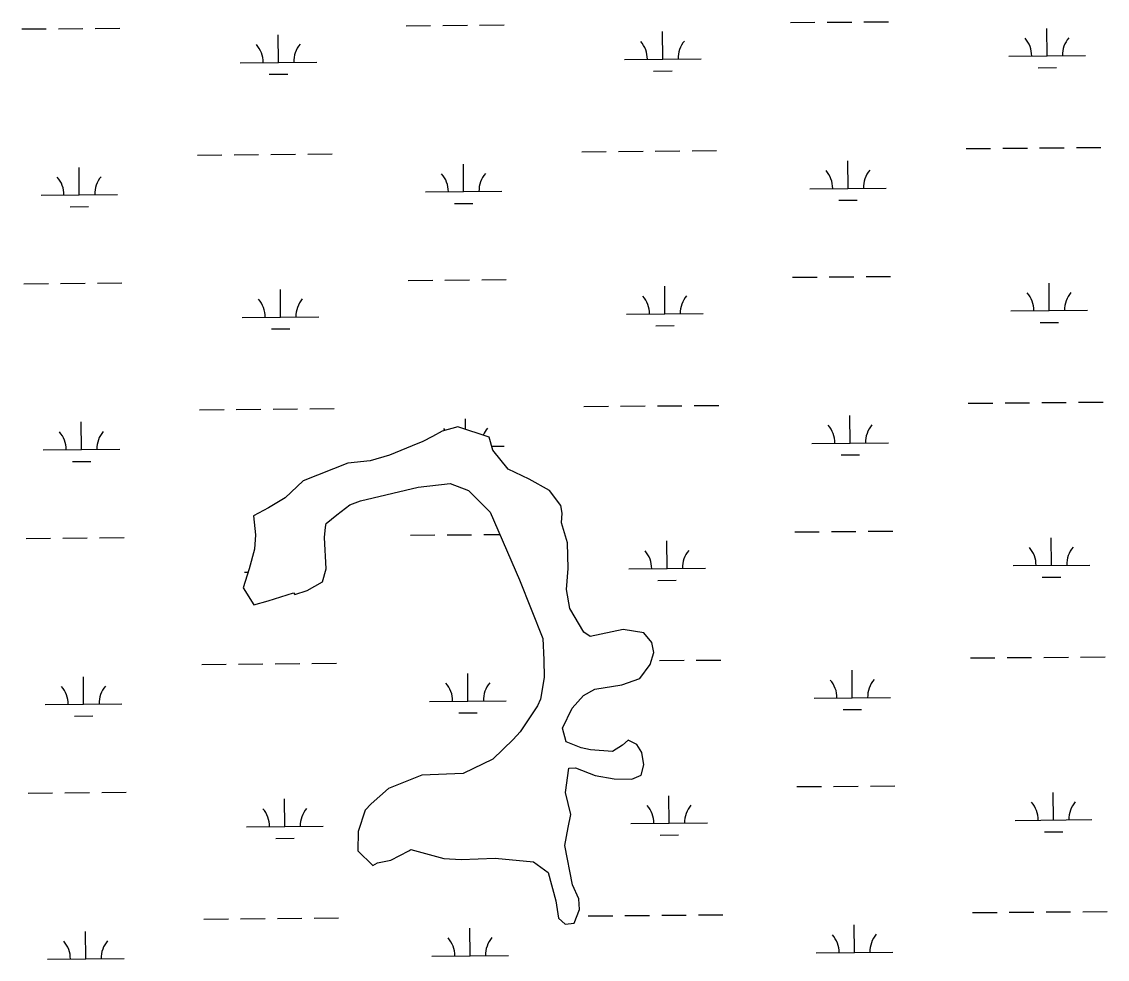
# Model space of a CAD drawing. Extents: x 3568792 to 3606828, y 529143 to 554785.
# Drawn here: x 3589446 to 3590864, y 547283 to 548507 of the extents above; entities that cross this region are included whole.
import ezdxf

# ---------------------------------------------------------------- set-up
doc = ezdxf.new("R2010")
doc.units = 0
doc.layers.add('V-TOPO-SHOR', color=7, linetype='Continuous')
doc.layers.add('V-WETL-SWMP', color=7, linetype='Continuous')

msp = doc.modelspace()

# ---------------------------------------------------------------- linework, layer by layer
at = {"layer": 'V-TOPO-SHOR'}
for p, q in [((3589995.1, 547972.6), (3589982.3, 547965.6)), ((3590015.8, 547978.1), (3589995.1, 547972.6)), ((3590056.5, 547964.7), (3590015.8, 547978.1)), ((3589969.7, 547959.2), (3589956.1, 547953.4)), ((3589982.3, 547965.6), (3589969.7, 547959.2)), ((3590061.5, 547947.8), (3590056.5, 547964.7)), ((3589926.3, 547941.1), (3589901.3, 547933.8)), ((3589956.1, 547953.4), (3589926.3, 547941.1)), ((3590081.1, 547922.9), (3590061.5, 547947.8)), ((3589871.9, 547930.5), (3589813.8, 547907.6)), ((3589901.3, 547933.8), (3589871.9, 547930.5)), ((3590108.7, 547909.9), (3590081.1, 547922.9)), ((3589813.8, 547907.6), (3589789.9, 547885.3)), ((3589888.3, 547881.4), (3589963.7, 547899.2)), ((3589963.7, 547899.2), (3590005.4, 547904)), ((3590005.4, 547904), (3590029.7, 547895.1)), ((3590135.2, 547895.2), (3590108.7, 547909.9)), ((3589789.9, 547885.3), (3589768.3, 547872.2)), ((3590029.7, 547895.1), (3590058, 547866.8)), ((3590150.2, 547875.5), (3590135.2, 547895.2)), ((3589768.3, 547872.2), (3589748.9, 547861.8)), ((3589857.7, 547863.2), (3589874.6, 547876.4)), ((3589874.6, 547876.4), (3589888.3, 547881.4)), ((3590151.8, 547865.4), (3590150.2, 547875.5)), ((3589748.9, 547861.8), (3589751.4, 547837)), ((3589843.7, 547851.7), (3589857.7, 547863.2)), ((3590058, 547866.8), (3590096.1, 547778.4)), ((3590150.9, 547852.7), (3590151.8, 547865.4)), ((3589841.4, 547833.5), (3589842.6, 547847)), ((3589842.6, 547847), (3589843.7, 547851.7)), ((3590158.8, 547826.5), (3590150.9, 547852.7)), ((3589751.4, 547837), (3589749.9, 547818.3)), ((3589843.7, 547792.9), (3589841.4, 547833.5)), ((3589749.9, 547818.3), (3589742.9, 547792.5)), ((3590159.8, 547793.3), (3590158.8, 547826.5)), ((3589742.9, 547792.5), (3589735.3, 547768.1)), ((3589838.9, 547775.9), (3589843.7, 547792.9)), ((3590157.4, 547765.6), (3590159.8, 547793.3)), ((3589819, 547764.6), (3589838.9, 547775.9)), ((3590096.1, 547778.4), (3590126.4, 547701.5)), ((3589735.3, 547768.1), (3589749.2, 547745.7)), ((3589767.8, 547751), (3589801, 547761.3)), ((3589801, 547761.3), (3589802.9, 547759.3)), ((3589802.9, 547759.3), (3589819, 547764.6)), ((3590161.8, 547740.9), (3590157.4, 547765.6)), ((3589749.2, 547745.7), (3589767.8, 547751)), ((3590180, 547710.2), (3590161.8, 547740.9)), ((3590126.4, 547701.5), (3590128, 547674)), ((3590188.6, 547704.5), (3590180, 547710.2)), ((3590231.4, 547713.6), (3590188.6, 547704.5)), ((3590258.3, 547709), (3590231.4, 547713.6)), ((3590268.8, 547696.7), (3590258.3, 547709)), ((3590271.6, 547683.3), (3590268.8, 547696.7)), ((3590128, 547674), (3590128.4, 547650.9)), ((3590266.9, 547667.6), (3590271.6, 547683.3)), ((3590253.1, 547649.5), (3590266.9, 547667.6)), ((3590128.4, 547650.9), (3590123.5, 547622.4)), ((3590229.9, 547641), (3590253.1, 547649.5)), ((3590179.5, 547627.1), (3590194.5, 547635.4)), ((3590194.5, 547635.4), (3590229.9, 547641)), ((3590123.5, 547622.4), (3590119.6, 547613.8)), ((3590164.7, 547610.9), (3590179.5, 547627.1)), ((3590119.6, 547613.8), (3590097, 547579.7)), ((3590152.2, 547584.6), (3590164.7, 547610.9)), ((3590097, 547579.7), (3590087.9, 547569.7)), ((3590157.2, 547566.9), (3590152.2, 547584.6)), ((3590087.9, 547569.7), (3590061.1, 547544.2)), ((3590176.7, 547558.9), (3590157.2, 547566.9)), ((3590188.7, 547556.3), (3590176.7, 547558.9)), ((3590230.6, 547562.5), (3590217.7, 547554.2)), ((3590238.2, 547568.9), (3590230.6, 547562.5)), ((3590249.3, 547563.4), (3590238.2, 547568.9)), ((3590255.8, 547553), (3590249.3, 547563.4)), ((3590061.1, 547544.2), (3590022.6, 547525.2)), ((3590217.7, 547554.2), (3590188.7, 547556.3)), ((3590258.3, 547536.9), (3590255.8, 547553)), ((3590156.1, 547500.6), (3590160.7, 547532.4)), ((3590160.7, 547532.4), (3590169.4, 547532.6)), ((3590169.4, 547532.6), (3590195.1, 547522.6)), ((3590255.2, 547523.4), (3590258.3, 547536.9)), ((3589968.7, 547523.3), (3589925.1, 547506)), ((3590022.6, 547525.2), (3589968.7, 547523.3)), ((3590195.1, 547522.6), (3590219.8, 547518.5)), ((3590219.8, 547518.5), (3590242.7, 547517.8)), ((3590242.7, 547517.8), (3590255.2, 547523.4)), ((3589925.1, 547506), (3589902.6, 547485.8)), ((3590163.2, 547472), (3590156.1, 547500.6)), ((3589894.7, 547477.7), (3589885.4, 547449.5)), ((3589902.6, 547485.8), (3589894.7, 547477.7)), ((3590159.5, 547454.7), (3590163.2, 547472)), ((3589885.4, 547449.5), (3589885.2, 547424.5)), ((3590155.2, 547431.3), (3590159.5, 547454.7)), ((3590165.3, 547380.1), (3590155.2, 547431.3)), ((3589885.2, 547424.5), (3589904.6, 547405.3)), ((3589928.3, 547412.2), (3589951.5, 547424.5)), ((3589951.5, 547424.5), (3589954, 547426.1)), ((3589954, 547426.1), (3589997.1, 547414.3)), ((3589904.6, 547405.3), (3589910.6, 547408.5)), ((3589910.6, 547408.5), (3589928.3, 547412.2)), ((3589997.1, 547414.3), (3590019.9, 547413.2)), ((3590019.9, 547413.2), (3590064.5, 547414.7)), ((3590064.5, 547414.7), (3590114.5, 547410.2)), ((3590114.5, 547410.2), (3590133.7, 547395.9)), ((3590133.7, 547395.9), (3590143.4, 547358.9)), ((3590173.8, 547361.6), (3590165.3, 547380.1)), ((3590174.3, 547347.7), (3590173.8, 547361.6)), ((3590143.4, 547358.9), (3590147, 547336.5)), ((3590167.6, 547329.8), (3590174.3, 547347.7)), ((3590147, 547336.5), (3590155.6, 547328.8)), ((3590155.6, 547328.8), (3590167.6, 547329.8))]:
    msp.add_line(p, q, dxfattribs=at)
at = {"layer": 'V-WETL-SWMP'}
for p, q in [((3589446.1, 548497.8), (3589478.1, 548498)), ((3589494.1, 548498.2), (3589526.1, 548498.4)), ((3589542.1, 548498.6), (3589574.1, 548498.8)), ((3589948, 548502), (3589980, 548502.3)), ((3589996, 548502.4), (3590028, 548502.7)), ((3590044, 548502.8), (3590076, 548503.1)), ((3590283.2, 548458.4), (3590282.9, 548494.4)), ((3590449.9, 548506.2), (3590481.9, 548506.5)), ((3590497.9, 548506.6), (3590529.9, 548506.9)), ((3590545.9, 548507), (3590577.9, 548507.3)), ((3590785.1, 548462.6), (3590784.8, 548498.6)), ((3589781.3, 548454.2), (3589781, 548490.2)), ((3589731.3, 548453.7), (3589831.3, 548454.6)), ((3590233.2, 548458), (3590333.2, 548458.8)), ((3590735.1, 548462.2), (3590835.1, 548463)), ((3589769.4, 548438.6), (3589793.4, 548438.8)), ((3590271.3, 548442.9), (3590295.3, 548443.1)), ((3590773.2, 548447.1), (3590797.2, 548447.3)), ((3590225.4, 548337.8), (3590257.4, 548338.1)), ((3590273.4, 548338.2), (3590305.4, 548338.5)), ((3590321.4, 548338.6), (3590353.4, 548338.9)), ((3590679.3, 548341.7), (3590711.3, 548341.9)), ((3590727.3, 548342.1), (3590759.3, 548342.3)), ((3590775.3, 548342.5), (3590807.3, 548342.7)), ((3590823.3, 548342.9), (3590855.3, 548343.1)), ((3589675.5, 548333.2), (3589707.5, 548333.5)), ((3589723.5, 548333.6), (3589755.5, 548333.9)), ((3589771.5, 548334), (3589803.5, 548334.3)), ((3589819.5, 548334.4), (3589851.5, 548334.7)), ((3590177.4, 548337.4), (3590209.4, 548337.7)), ((3590525.1, 548289.6), (3590524.8, 548325.6)), ((3589521.3, 548281.1), (3589521, 548317.1)), ((3590023.2, 548285.4), (3590022.9, 548321.4)), ((3589471.3, 548280.7), (3589571.3, 548281.6)), ((3589973.2, 548285), (3590073.2, 548285.8)), ((3590475.1, 548289.2), (3590575.1, 548290)), ((3590011.3, 548269.8), (3590035.3, 548270)), ((3590513.2, 548274.1), (3590537.2, 548274.3)), ((3589509.4, 548265.6), (3589533.4, 548265.8)), ((3589950.8, 548169.3), (3589982.8, 548169.6)), ((3589998.8, 548169.7), (3590030.8, 548170)), ((3590046.8, 548170.1), (3590078.8, 548170.4)), ((3590452.7, 548173.6), (3590484.7, 548173.8)), ((3590500.7, 548174), (3590532.7, 548174.2)), ((3590548.7, 548174.4), (3590580.7, 548174.6)), ((3589448.9, 548165.1), (3589480.9, 548165.4)), ((3589496.9, 548165.5), (3589528.9, 548165.8)), ((3589544.9, 548165.9), (3589576.9, 548166.2)), ((3589784.1, 548121.5), (3589783.8, 548157.5)), ((3590286, 548125.7), (3590285.7, 548161.7)), ((3590787.9, 548130), (3590787.6, 548166)), ((3590236, 548125.3), (3590336, 548126.1)), ((3590737.9, 548129.5), (3590837.9, 548130.4)), ((3589734.1, 548121.1), (3589834.1, 548121.9)), ((3590776, 548114.4), (3590800, 548114.6)), ((3589772.2, 548106), (3589796.2, 548106.2)), ((3590274.1, 548110.2), (3590298.1, 548110.4)), ((3589678.3, 548000.5), (3589710.3, 548000.8)), ((3589726.3, 548000.9), (3589758.3, 548001.2)), ((3589774.3, 548001.3), (3589806.3, 548001.6)), ((3589822.3, 548001.7), (3589854.3, 548002)), ((3590180.2, 548004.8), (3590212.2, 548005)), ((3590228.2, 548005.2), (3590260.2, 548005.4)), ((3590276.2, 548005.6), (3590308.2, 548005.8)), ((3590324.2, 548006), (3590356.2, 548006.2)), ((3590682.1, 548009), (3590714.1, 548009.3)), ((3590730.1, 548009.4), (3590762.1, 548009.7)), ((3590778.1, 548009.8), (3590810.1, 548010.1)), ((3590826.1, 548010.2), (3590858.1, 548010.5)), ((3589524.1, 547948.5), (3589523.8, 547984.5)), ((3590025.8, 547974.8), (3590025.7, 547988.7)), ((3590527.9, 547956.9), (3590527.6, 547992.9)), ((3589995.1, 547972.6), (3589982.3, 547965.6)), ((3590015.8, 547978.1), (3589995.1, 547972.6)), ((3590056.5, 547964.7), (3590015.8, 547978.1)), ((3589969.7, 547959.2), (3589956.1, 547953.4)), ((3589982.3, 547965.6), (3589969.7, 547959.2)), ((3590061.5, 547947.8), (3590056.5, 547964.7)), ((3590477.9, 547956.5), (3590577.9, 547957.4)), ((3589474.1, 547948.1), (3589574.1, 547948.9)), ((3589926.3, 547941.1), (3589901.3, 547933.8)), ((3589956.1, 547953.4), (3589926.3, 547941.1)), ((3590059.9, 547953), (3590076, 547953.1)), ((3590081.1, 547922.9), (3590061.5, 547947.8)), ((3590516, 547941.4), (3590540, 547941.6)), ((3589512.3, 547932.9), (3589536.3, 547933.1)), ((3589871.9, 547930.5), (3589813.8, 547907.6)), ((3589901.3, 547933.8), (3589871.9, 547930.5)), ((3590108.7, 547909.9), (3590081.1, 547922.9)), ((3589813.8, 547907.6), (3589789.9, 547885.3)), ((3589888.3, 547881.4), (3589963.7, 547899.2)), ((3589963.7, 547899.2), (3590005.4, 547904)), ((3590005.4, 547904), (3590029.7, 547895.1)), ((3590135.2, 547895.2), (3590108.7, 547909.9)), ((3589789.9, 547885.3), (3589768.3, 547872.2)), ((3590029.7, 547895.1), (3590058, 547866.8)), ((3590150.2, 547875.5), (3590135.2, 547895.2)), ((3589768.3, 547872.2), (3589748.9, 547861.8)), ((3589857.7, 547863.2), (3589874.6, 547876.4)), ((3589874.6, 547876.4), (3589888.3, 547881.4)), ((3590151.8, 547865.4), (3590150.2, 547875.5)), ((3589748.9, 547861.8), (3589751.4, 547837)), ((3589843.7, 547851.7), (3589857.7, 547863.2)), ((3590058, 547866.8), (3590096.1, 547778.4)), ((3590150.9, 547852.7), (3590151.8, 547865.4)), ((3589841.4, 547833.5), (3589842.6, 547847)), ((3589842.6, 547847), (3589843.7, 547851.7)), ((3590158.8, 547826.5), (3590150.9, 547852.7)), ((3590551.5, 547841.7), (3590583.5, 547842)), ((3589451.7, 547832.4), (3589483.7, 547832.7)), ((3589499.7, 547832.8), (3589531.7, 547833.1)), ((3589547.7, 547833.2), (3589579.7, 547833.5)), ((3589751.4, 547837), (3589749.9, 547818.3)), ((3589843.7, 547792.9), (3589841.4, 547833.5)), ((3589953.6, 547836.7), (3589985.6, 547836.9)), ((3590001.6, 547837.1), (3590033.6, 547837.3)), ((3590049.6, 547837.5), (3590070.6, 547837.7)), ((3590288.8, 547793.1), (3590288.5, 547829.1)), ((3590455.5, 547840.9), (3590487.5, 547841.2)), ((3590503.5, 547841.3), (3590535.5, 547841.6)), ((3590790.7, 547797.3), (3590790.4, 547833.3)), ((3589749.9, 547818.3), (3589742.9, 547792.5)), ((3590159.8, 547793.3), (3590158.8, 547826.5)), ((3589742.9, 547792.5), (3589735.3, 547768.1)), ((3589736.9, 547788.4), (3589741.6, 547788.4)), ((3589838.9, 547775.9), (3589843.7, 547792.9)), ((3590157.4, 547765.6), (3590159.8, 547793.3)), ((3590238.8, 547792.6), (3590338.8, 547793.5)), ((3590740.7, 547796.9), (3590840.7, 547797.7)), ((3589819, 547764.6), (3589838.9, 547775.9)), ((3590096.1, 547778.4), (3590126.4, 547701.5)), ((3590276.9, 547777.5), (3590300.9, 547777.7)), ((3590778.8, 547781.8), (3590802.8, 547782)), ((3589735.3, 547768.1), (3589749.2, 547745.7)), ((3589767.8, 547751), (3589801, 547761.3)), ((3589801, 547761.3), (3589802.9, 547759.3)), ((3589802.9, 547759.3), (3589819, 547764.6)), ((3590161.8, 547740.9), (3590157.4, 547765.6)), ((3589749.2, 547745.7), (3589767.8, 547751)), ((3590180, 547710.2), (3590161.8, 547740.9)), ((3590126.4, 547701.5), (3590128, 547674)), ((3590188.6, 547704.5), (3590180, 547710.2)), ((3590231.4, 547713.6), (3590188.6, 547704.5)), ((3590258.3, 547709), (3590231.4, 547713.6)), ((3590268.8, 547696.7), (3590258.3, 547709)), ((3590271.6, 547683.3), (3590268.8, 547696.7)), ((3590128, 547674), (3590128.4, 547650.9)), ((3590266.9, 547667.6), (3590271.6, 547683.3)), ((3590279, 547672.9), (3590311, 547673.2)), ((3590327, 547673.3), (3590359, 547673.6)), ((3590684.9, 547676.3), (3590716.9, 547676.6)), ((3590732.9, 547676.7), (3590764.9, 547677)), ((3590780.9, 547677.1), (3590812.9, 547677.4)), ((3590828.9, 547677.5), (3590860.9, 547677.8)), ((3589681.1, 547667.9), (3589713.1, 547668.1)), ((3589729.1, 547668.3), (3589761.1, 547668.5)), ((3589777.1, 547668.7), (3589809.1, 547668.9)), ((3589825.1, 547669.1), (3589857.1, 547669.3)), ((3590253.1, 547649.5), (3590266.9, 547667.6)), ((3590530.7, 547624.3), (3590530.4, 547660.3)), ((3589526.9, 547615.8), (3589526.6, 547651.8)), ((3590028.8, 547620), (3590028.5, 547656)), ((3590128.4, 547650.9), (3590123.5, 547622.4)), ((3590229.9, 547641), (3590253.1, 547649.5)), ((3590179.5, 547627.1), (3590194.5, 547635.4)), ((3590194.5, 547635.4), (3590229.9, 547641)), ((3589476.9, 547615.4), (3589576.9, 547616.2)), ((3589978.8, 547619.6), (3590078.8, 547620.5)), ((3590123.5, 547622.4), (3590119.6, 547613.8)), ((3590164.7, 547610.9), (3590179.5, 547627.1)), ((3590480.7, 547623.9), (3590580.7, 547624.7)), ((3590017, 547604.5), (3590041, 547604.7)), ((3590119.6, 547613.8), (3590097, 547579.7)), ((3590152.2, 547584.6), (3590164.7, 547610.9)), ((3590518.8, 547608.8), (3590542.8, 547609)), ((3589515.1, 547600.3), (3589539.1, 547600.5)), ((3590097, 547579.7), (3590087.9, 547569.7)), ((3590157.2, 547566.9), (3590152.2, 547584.6)), ((3590087.9, 547569.7), (3590061.1, 547544.2)), ((3590176.7, 547558.9), (3590157.2, 547566.9)), ((3590188.7, 547556.3), (3590176.7, 547558.9)), ((3590230.6, 547562.5), (3590217.7, 547554.2)), ((3590238.2, 547568.9), (3590230.6, 547562.5)), ((3590249.3, 547563.4), (3590238.2, 547568.9)), ((3590255.8, 547553), (3590249.3, 547563.4)), ((3590061.1, 547544.2), (3590022.6, 547525.2)), ((3590217.7, 547554.2), (3590188.7, 547556.3)), ((3590258.3, 547536.9), (3590255.8, 547553)), ((3590156.1, 547500.6), (3590160.7, 547532.4)), ((3590160.7, 547532.4), (3590169.4, 547532.6)), ((3590169.4, 547532.6), (3590195.1, 547522.6)), ((3590255.2, 547523.4), (3590258.3, 547536.9)), ((3589968.7, 547523.3), (3589925.1, 547506)), ((3590022.6, 547525.2), (3589968.7, 547523.3)), ((3590195.1, 547522.6), (3590219.8, 547518.5)), ((3590219.8, 547518.5), (3590242.7, 547517.8)), ((3590242.7, 547517.8), (3590255.2, 547523.4)), ((3589925.1, 547506), (3589902.6, 547485.8)), ((3590458.3, 547508.2), (3590490.3, 547508.5)), ((3590506.3, 547508.6), (3590538.3, 547508.9)), ((3590554.3, 547509), (3590586.3, 547509.3)), ((3589454.5, 547499.8), (3589486.5, 547500)), ((3589502.5, 547500.2), (3589534.5, 547500.4)), ((3589550.5, 547500.6), (3589582.5, 547500.8)), ((3589789.7, 547456.2), (3589789.4, 547492.2)), ((3590163.2, 547472), (3590156.1, 547500.6)), ((3590291.6, 547460.4), (3590291.3, 547496.4)), ((3590793.5, 547464.6), (3590793.2, 547500.6)), ((3589894.7, 547477.7), (3589885.4, 547449.5)), ((3589902.6, 547485.8), (3589894.7, 547477.7)), ((3590159.5, 547454.7), (3590163.2, 547472)), ((3590241.6, 547460), (3590341.6, 547460.8)), ((3590743.5, 547464.2), (3590843.5, 547465.1)), ((3589739.7, 547455.7), (3589839.7, 547456.6)), ((3589885.4, 547449.5), (3589885.2, 547424.5)), ((3590155.2, 547431.3), (3590159.5, 547454.7)), ((3590279.7, 547444.9), (3590303.7, 547445.1)), ((3590781.6, 547449.1), (3590805.6, 547449.3)), ((3589777.9, 547440.6), (3589801.9, 547440.8)), ((3590165.3, 547380.1), (3590155.2, 547431.3)), ((3589885.2, 547424.5), (3589904.6, 547405.3)), ((3589928.3, 547412.2), (3589951.5, 547424.5)), ((3589951.5, 547424.5), (3589954, 547426.1)), ((3589954, 547426.1), (3589997.1, 547414.3)), ((3589904.6, 547405.3), (3589910.6, 547408.5)), ((3589910.6, 547408.5), (3589928.3, 547412.2)), ((3589997.1, 547414.3), (3590019.9, 547413.2)), ((3590019.9, 547413.2), (3590064.5, 547414.7)), ((3590064.5, 547414.7), (3590114.5, 547410.2)), ((3590114.5, 547410.2), (3590133.7, 547395.9)), ((3590133.7, 547395.9), (3590143.4, 547358.9)), ((3590173.8, 547361.6), (3590165.3, 547380.1)), ((3590174.3, 547347.7), (3590173.8, 547361.6)), ((3590143.4, 547358.9), (3590147, 547336.5)), ((3590167.6, 547329.8), (3590174.3, 547347.7)), ((3589683.9, 547335.2), (3589715.9, 547335.5)), ((3589731.9, 547335.6), (3589763.9, 547335.9)), ((3589779.9, 547336), (3589811.9, 547336.3)), ((3589827.9, 547336.4), (3589859.9, 547336.7)), ((3590147, 547336.5), (3590155.6, 547328.8)), ((3590185.8, 547339.4), (3590217.8, 547339.7)), ((3590233.8, 547339.8), (3590265.8, 547340.1)), ((3590281.8, 547340.2), (3590313.8, 547340.5)), ((3590329.8, 547340.6), (3590361.8, 547340.9)), ((3590687.7, 547343.7), (3590719.7, 547343.9)), ((3590735.7, 547344.1), (3590767.7, 547344.3)), ((3590783.7, 547344.5), (3590815.7, 547344.7)), ((3590831.7, 547344.9), (3590863.7, 547345.1)), ((3589529.7, 547283.2), (3589529.4, 547319.2)), ((3590031.6, 547287.4), (3590031.3, 547323.4)), ((3590155.6, 547328.8), (3590167.6, 547329.8)), ((3590533.5, 547291.6), (3590533.2, 547327.6)), ((3590483.5, 547291.2), (3590583.5, 547292)), ((3589479.7, 547282.7), (3589579.7, 547283.6)), ((3589981.6, 547287), (3590081.6, 547287.8))]:
    msp.add_line(p, q, dxfattribs=at)
for centre, start, end in [((3590227.9, 548458.4), 359.7115, 41.2552), ((3590338.4, 548459.3), 139.7115, 181.2552), ((3590729.8, 548462.6), 359.7115, 41.2552), ((3590840.3, 548463.6), 139.7115, 181.2552), ((3589726.1, 548454.2), 359.7115, 41.2552), ((3589836.5, 548455.1), 139.7115, 181.2552), ((3590469.9, 548289.6), 359.7115, 41.2552), ((3590580.3, 548290.5), 139.7115, 181.2552), ((3589466.1, 548281.1), 359.7115, 41.2552), ((3589576.6, 548282.1), 139.7115, 181.2552), ((3589968, 548285.4), 359.7115, 41.2552), ((3590078.4, 548286.3), 139.7115, 181.2552), ((3590843.1, 548130.9), 139.7115, 181.2552), ((3589728.9, 548121.5), 359.7115, 41.2552), ((3589839.3, 548122.4), 139.7115, 181.2552), ((3590230.8, 548125.7), 359.7115, 41.2552), ((3590341.2, 548126.7), 139.7115, 181.2552), ((3590732.6, 548130), 359.7115, 41.2552), ((3589468.9, 547948.5), 359.7115, 41.2552), ((3589579.4, 547949.4), 139.7115, 181.2552), ((3589970.8, 547952.7), 36.4471, 41.2552), ((3590081.3, 547953.7), 139.7115, 157.3142), ((3590472.7, 547957), 359.7115, 41.2552), ((3590583.1, 547957.9), 139.7115, 181.2552), ((3590233.6, 547793.1), 359.7115, 41.2552), ((3590344, 547794), 139.7115, 181.2552), ((3590735.5, 547797.3), 359.7115, 41.2552), ((3590845.9, 547798.2), 139.7115, 181.2552), ((3589973.6, 547620.1), 359.7115, 41.2552), ((3590084.1, 547621), 139.7115, 181.2552), ((3590475.5, 547624.3), 359.7115, 41.2552), ((3590585.9, 547625.2), 139.7115, 181.2552), ((3589471.7, 547615.8), 359.7115, 41.2552), ((3589582.2, 547616.8), 139.7115, 181.2552), ((3590738.3, 547464.6), 359.7115, 41.2552), ((3590848.7, 547465.6), 139.7115, 181.2552), ((3589734.5, 547456.2), 359.7115, 41.2552), ((3589845, 547457.1), 139.7115, 181.2552), ((3590236.4, 547460.4), 359.7115, 41.2552), ((3590346.9, 547461.3), 139.7115, 181.2552), ((3589474.5, 547283.2), 359.7115, 41.2552), ((3589585, 547284.1), 139.7115, 181.2552), ((3589976.4, 547287.4), 359.7115, 41.2552), ((3590086.9, 547288.3), 139.7115, 181.2552), ((3590478.3, 547291.6), 359.7115, 41.2552), ((3590588.8, 547292.6), 139.7115, 181.2552)]:
    msp.add_arc(centre, 35.2, start, end, dxfattribs=at)

doc.saveas('drawing.dxf')
